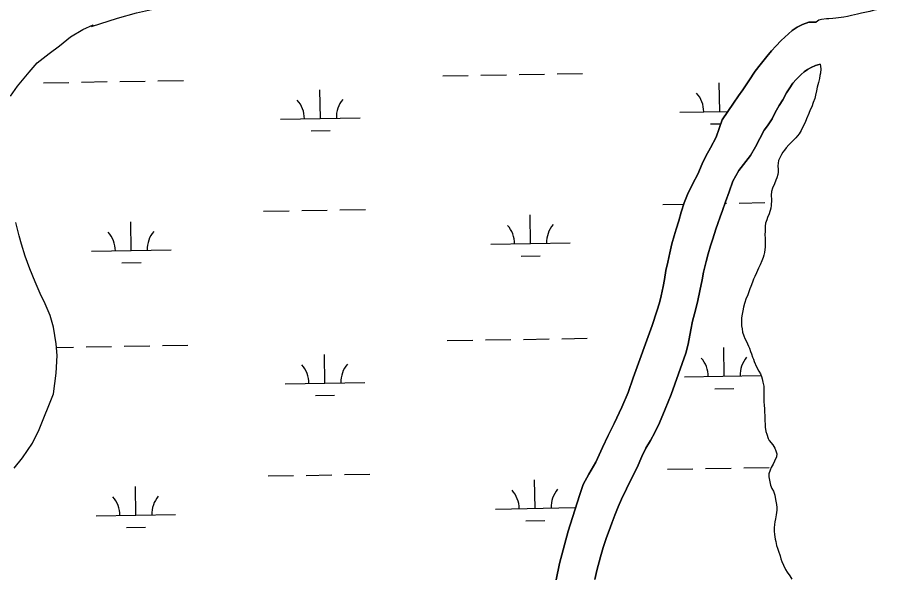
# Model space of a CAD drawing. Extents: x 3887375 to 3925618, y 296674 to 322633.
# Drawn here: x 3910039 to 3911124, y 306080 to 306783 of the extents above; entities that cross this region are included whole.
import ezdxf

# ---------------------------------------------------------------- set-up
doc = ezdxf.new("R2010")
doc.units = 0
doc.layers.add('V-TOPO-SHOR', color=7, linetype='Continuous')
doc.layers.add('V-WETL-SWMP', color=7, linetype='Continuous')

msp = doc.modelspace()

# ---------------------------------------------------------------- linework, layer by layer
at = {"layer": 'V-TOPO-SHOR'}
for points in [[(3910029.9, 306683.7), (3910038.8, 306696.3), (3910053.4, 306714), (3910063.7, 306725.6), (3910078.8, 306737.4), (3910091.7, 306747.2), (3910105.7, 306758.3), (3910120.9, 306767.7), (3910133.9, 306773.5), (3910131.9, 306771.3), (3910164.4, 306782), (3910188.4, 306788.5)], [(3911123.8, 306794.1), (3911118.2, 306792.5), (3911114.4, 306791.4), (3911110.3, 306790.3), (3911104, 306788.9), (3911099.5, 306788), (3911094.5, 306786.7), (3911086.9, 306785.1), (3911081.9, 306784), (3911077.3, 306783.2), (3911070.9, 306782.3), (3911067.2, 306781.8), (3911063.6, 306781.4), (3911058.7, 306781.2), (3911055.6, 306781), (3911049.4, 306780.1), (3911045.9, 306779.2), (3911042.7, 306776.7)], [(3910716.1, 306076), (3910720.2, 306096.7), (3910730.9, 306137.4), (3910745.1, 306182.1), (3910749.9, 306195.8), (3910757.1, 306209), (3910765.9, 306224.1), (3910774, 306242.3), (3910781.4, 306257.6), (3910788.6, 306272.6), (3910798.3, 306293), (3910806.2, 306311.5), (3910812.7, 306330.1), (3910836.6, 306395.7), (3910842.6, 306413.5), (3910845.9, 306424.2), (3910847.9, 306432.8), (3910850.3, 306444.7), (3910852, 306453.6), (3910853.9, 306464.8), (3910856.2, 306475.4), (3910858.7, 306487), (3910861.4, 306498.2), (3910864.2, 306508.4), (3910866.9, 306516.7), (3910870, 306527.4), (3910873, 306538.1), (3910876.9, 306549.8), (3910881.1, 306560.5), (3910887.8, 306574), (3910893.8, 306586), (3910899.6, 306598.8), (3910904, 306608.6), (3910909.8, 306618.9), (3910916.9, 306632.3), (3910924.6, 306654.2), (3910931.8, 306664.7), (3910938.9, 306675), (3910944.9, 306684.1), (3910950.4, 306691.6), (3910958, 306703), (3910966.1, 306715.3), (3910972.1, 306723.3), (3910980.6, 306733.5), (3910986.4, 306740.8), (3910991.9, 306746.7), (3910998.5, 306753.7), (3911012.5, 306766.2), (3911019, 306770.5), (3911025.6, 306773.7), (3911033.4, 306776.7), (3911042.7, 306776.7)], [(3911047.7, 306724.1), (3911042, 306722.5), (3911036.2, 306719.8), (3911031.7, 306717.3), (3911027.8, 306714.6), (3911024, 306711.2), (3911017.6, 306704.8), (3911013.2, 306700), (3911008.6, 306693.2), (3911005.2, 306688), (3911000.6, 306679.1), (3910996.2, 306672), (3910991.1, 306663.3), (3910987.2, 306655.3), (3910981.6, 306646.4), (3910977.5, 306641), (3910971.7, 306630.5), (3910966.4, 306620), (3910960.2, 306609.3), (3910945.5, 306590.4), (3910938, 306576.9), (3910933.2, 306563.5), (3910928.6, 306550.9), (3910925, 306540.2), (3910922, 306532.2), (3910919.2, 306523.8), (3910916.5, 306516.7), (3910912.7, 306504.6), (3910910, 306496), (3910907.1, 306485.9), (3910904.3, 306475.9), (3910900.9, 306462.6), (3910899.4, 306453.2), (3910896.6, 306439.1), (3910894, 306427), (3910891, 306414.9), (3910887.3, 306401), (3910885.2, 306390.2), (3910881.6, 306372.4), (3910879, 306361), (3910860.3, 306309), (3910853.1, 306290.4), (3910845.7, 306273.4), (3910839.8, 306261.3), (3910834.6, 306251.2), (3910828.6, 306241.6), (3910823.7, 306231.2), (3910817.7, 306217.2), (3910810, 306202.7), (3910804.1, 306190.6), (3910798, 306177.6), (3910793.9, 306168), (3910789.5, 306157.3), (3910786, 306147.5), (3910782.5, 306138.3), (3910779.3, 306129.2), (3910775.1, 306116.6), (3910771.8, 306105), (3910766.9, 306087.7), (3910764.5, 306076.7)], [(3911047.7, 306724.1), (3911048.5, 306718.3), (3911048.3, 306712.9), (3911047.4, 306709.7), (3911046.7, 306706.2), (3911045.5, 306701), (3911044.8, 306698), (3911044.1, 306695), (3911043.1, 306690.5), (3911041.8, 306685), (3911040.8, 306681.1), (3911039, 306675.9), (3911037.1, 306670.6), (3911035.3, 306666.5), (3911033.6, 306662), (3911030.6, 306655.5), (3911028.7, 306650.8), (3911025.7, 306644.6), (3911023.7, 306640.5), (3911021.2, 306636.6), (3911017, 306631.6), (3911014.4, 306628.6), (3911010.6, 306624.8), (3911008.5, 306622.5), (3911005, 306618.9), (3911002.7, 306615.9), (3911000.7, 306613.4), (3910999, 306610.4), (3910996.5, 306605.7), (3910995.4, 306602.9), (3910994.4, 306596.5), (3910994.8, 306591.7), (3910994.8, 306588.5), (3910994.5, 306585.5), (3910993.2, 306581.2), (3910992.2, 306578.2), (3910990.2, 306573.5), (3910987.9, 306568.4), (3910986.7, 306564.1), (3910986.2, 306559.3), (3910986.6, 306553.6), (3910986.1, 306546.5), (3910985.7, 306543.3), (3910983.6, 306536.2), (3910981.7, 306531.2), (3910980.5, 306528.4), (3910979.2, 306524.3), (3910978.7, 306520.7), (3910978.4, 306514.7), (3910978.2, 306509.3), (3910978.4, 306505.8), (3910978.5, 306502.2), (3910978.6, 306497.3), (3910978.5, 306494.2), (3910978.1, 306491), (3910977.6, 306487.5), (3910976.9, 306484.1), (3910975.9, 306481.3), (3910974.3, 306476.8), (3910972.2, 306471.8), (3910970.4, 306467.9), (3910969, 306464.9), (3910967.8, 306462), (3910965.5, 306457.4), (3910964.1, 306453.8), (3910962.5, 306450.3), (3910960.4, 306444.9), (3910959.3, 306441.6), (3910958.1, 306438), (3910956.2, 306432.8), (3910954.9, 306430)], [(3910034.7, 306216.5), (3910045, 306229.5), (3910057.9, 306247.9), (3910066, 306265), (3910084.1, 306310), (3910087.5, 306335.6), (3910088.9, 306358), (3910087.4, 306372.6), (3910084.1, 306393.5), (3910080, 306408.1), (3910073.5, 306422.8), (3910067.4, 306436.1), (3910060.9, 306450.5), (3910054.3, 306467), (3910048.4, 306482.8), (3910044, 306497.7), (3910040.8, 306508.5), (3910036.8, 306525)], [(3910954.9, 306430), (3910952.7, 306423.2), (3910951.3, 306418.6), (3910950.6, 306414.3), (3910949.3, 306407.8), (3910948.8, 306404.7), (3910948.8, 306401.7), (3910949, 306395.1), (3910949.6, 306391.4), (3910950.3, 306387.3), (3910951.6, 306382.7), (3910953.2, 306379.3), (3910954.5, 306376.5), (3910956.2, 306372.8), (3910957.5, 306369.9), (3910958.8, 306367.1), (3910960.2, 306363.2), (3910961.5, 306360.2), (3910962.7, 306356.1), (3910963.8, 306353.3), (3910964.9, 306350.4), (3910967.9, 306343.9), (3910970.6, 306338.5), (3910972.6, 306334.8), (3910973.8, 306331.8), (3910974.7, 306328.8), (3910975.8, 306324.5), (3910976.7, 306319.6), (3910977.1, 306314.8), (3910977.1, 306311.6), (3910977, 306308.4), (3910977, 306303), (3910977, 306299.3), (3910977.2, 306295.9), (3910977.6, 306290.6), (3910977.8, 306286.7), (3910978, 306282.4), (3910978.3, 306276), (3910978.5, 306271.9), (3910978.7, 306267.8), (3910979.6, 306262.3), (3910980.5, 306259), (3910982.3, 306253.8), (3910983.8, 306251), (3910988.1, 306245.9), (3910990.7, 306241.4), (3910992.2, 306238.4), (3910993.3, 306234.5), (3910992.9, 306230.8), (3910990.3, 306225.1), (3910988.5, 306221.3), (3910986.2, 306217.1), (3910984.8, 306213.9), (3910983.2, 306209.2), (3910983.1, 306205.5), (3910984.5, 306199.1), (3910985.4, 306195), (3910987, 306190.9), (3910989, 306187.4), (3910990.6, 306182.6), (3910991.7, 306177.1), (3910992.8, 306170.7), (3910993.4, 306167.2), (3910993.4, 306163.6), (3910992.5, 306157.7), (3910991.6, 306152.6), (3910990.9, 306149.2), (3910990.4, 306145.6), (3910989.9, 306141.6), (3910989.9, 306137.1), (3910990.3, 306133.2), (3910991.2, 306127.2), (3910991.8, 306124.1), (3910993, 306119.4), (3910994.1, 306115.8), (3910995.4, 306112.3), (3910997.3, 306106.2), (3910998.4, 306102.5), (3910999.5, 306099.1), (3911001.5, 306094.5), (3911004, 306089.2), (3911006.1, 306085.6), (3911009.4, 306081), (3911012, 306077.1)]]:
    msp.add_lwpolyline(points, dxfattribs=at)
at = {"layer": 'V-WETL-SWMP'}
for p, q in [((3910669.3, 306711), (3910701.3, 306711.5)), ((3910717.3, 306711.8), (3910749.2, 306712.3)), ((3910071.4, 306700.7), (3910103.4, 306701.2)), ((3910119.4, 306701.5), (3910151.4, 306702.1)), ((3910167.4, 306702.3), (3910199.4, 306702.9)), ((3910215.4, 306703.2), (3910247.4, 306703.7)), ((3910573.3, 306709.3), (3910605.3, 306709.9)), ((3910621.3, 306710.1), (3910653.3, 306710.7)), ((3910921.4, 306664.5), (3910920.8, 306700.5)), ((3910419.6, 306655.9), (3910419, 306691.9)), ((3910871.4, 306663.7), (3910931.9, 306664.7)), ((3910369.6, 306655.1), (3910469.6, 306656.8)), ((3910909.7, 306648.9), (3910922.8, 306649.1)), ((3910407.8, 306640.3), (3910431.8, 306640.7)), ((3910928.1, 306549.2), (3910930, 306549.2)), ((3910946, 306549.5), (3910978, 306550.1)), ((3910348.2, 306539.2), (3910380.2, 306539.8)), ((3910396.2, 306540.1), (3910428.1, 306540.6)), ((3910444.1, 306540.9), (3910476.1, 306541.4)), ((3910850, 306547.9), (3910876.4, 306548.3)), ((3910683.8, 306498.6), (3910683.1, 306534.6)), ((3910181.9, 306490), (3910181.3, 306525.9)), ((3910633.8, 306497.7), (3910733.7, 306499.4)), ((3910131.9, 306489.1), (3910231.9, 306490.8)), ((3910672, 306482.9), (3910696, 306483.3)), ((3910170.2, 306474.3), (3910194.2, 306474.7)), ((3910579, 306376.7), (3910611, 306377.2)), ((3910627, 306377.5), (3910659, 306378.1)), ((3910675, 306378.3), (3910707, 306378.9)), ((3910723, 306379.1), (3910755, 306379.7)), ((3910087.8, 306368.2), (3910109.1, 306368.6)), ((3910125.1, 306368.9), (3910157.1, 306369.4)), ((3910173.1, 306369.7), (3910205.1, 306370.3)), ((3910221.1, 306370.5), (3910253.1, 306371.1)), ((3910927.1, 306331.9), (3910926.5, 306367.9)), ((3910425.3, 306323.3), (3910424.7, 306359.3)), ((3910877.1, 306331), (3910973.5, 306332.7)), ((3910375.3, 306322.4), (3910475.3, 306324.1)), ((3910915.4, 306316.3), (3910939.4, 306316.7)), ((3910413.6, 306307.7), (3910437.5, 306308.1)), ((3910855.7, 306215.2), (3910887.7, 306215.8)), ((3910903.7, 306216.1), (3910935.7, 306216.6)), ((3910951.7, 306216.9), (3910983.7, 306217.4)), ((3910353.9, 306206.6), (3910385.9, 306207.2)), ((3910401.9, 306207.4), (3910433.9, 306208)), ((3910449.9, 306208.3), (3910481.8, 306208.8)), ((3910689.5, 306165.9), (3910688.8, 306201.9)), ((3910187.6, 306157.3), (3910187, 306193.3)), ((3910137.6, 306156.5), (3910237.6, 306158.2)), ((3910639.5, 306165.1), (3910739.5, 306166.8)), ((3910677.7, 306150.3), (3910701.7, 306150.7)), ((3910175.9, 306141.7), (3910199.9, 306142.1))]:
    msp.add_line(p, q, dxfattribs=at)
for points in [[(3910029.9, 306683.7), (3910038.8, 306696.3), (3910053.4, 306714), (3910063.7, 306725.6), (3910078.8, 306737.4), (3910091.7, 306747.2), (3910105.7, 306758.3), (3910120.9, 306767.7), (3910133.9, 306773.5), (3910131.9, 306771.3), (3910164.4, 306782), (3910188.4, 306788.5), (3910211.1, 306793.7), (3910229.4, 306796.1), (3910250.3, 306798.3), (3910272, 306800.9), (3910292.3, 306801.2), (3910310, 306799.8), (3910331.6, 306797.4)], [(3911077.3, 306783.2), (3911070.9, 306782.3), (3911067.2, 306781.8), (3911063.6, 306781.4), (3911058.7, 306781.2), (3911055.6, 306781), (3911049.4, 306780.1), (3911045.9, 306779.2), (3911042.7, 306776.7), (3911033.4, 306776.7), (3911025.6, 306773.7), (3911019, 306770.5), (3911012.5, 306766.2), (3910998.5, 306753.7), (3910991.9, 306746.7), (3910986.4, 306740.8), (3910980.6, 306733.5), (3910972.1, 306723.3), (3910966.1, 306715.3), (3910958, 306703), (3910950.4, 306691.6), (3910944.9, 306684.1), (3910938.9, 306675), (3910931.8, 306664.7), (3910924.6, 306654.2), (3910916.9, 306632.3), (3910909.8, 306618.9), (3910904, 306608.6), (3910899.6, 306598.8), (3910893.8, 306586), (3910887.8, 306574), (3910881.1, 306560.5), (3910876.9, 306549.8), (3910873, 306538.1), (3910870, 306527.4), (3910866.9, 306516.7), (3910864.3, 306508.4), (3910861.4, 306498.2), (3910858.7, 306487), (3910856.2, 306475.4), (3910853.9, 306464.8), (3910852, 306453.6), (3910850.3, 306444.7), (3910847.9, 306432.8), (3910845.9, 306424.2), (3910842.6, 306413.5), (3910836.6, 306395.7), (3910812.7, 306330.1), (3910806.2, 306311.5), (3910798.3, 306293), (3910788.6, 306272.6), (3910781.4, 306257.6), (3910774, 306242.3), (3910765.9, 306224.1), (3910757.1, 306209), (3910749.9, 306195.8), (3910745.1, 306182.1), (3910730.9, 306137.4), (3910720.2, 306096.7), (3910716.1, 306076)], [(3911024, 306711.2), (3911027.8, 306714.6), (3911031.7, 306717.3), (3911036.2, 306719.8), (3911042, 306722.5), (3911047.7, 306724.1), (3911048.5, 306718.3), (3911048.3, 306712.9), (3911047.4, 306709.7), (3911046.7, 306706.2), (3911045.5, 306701), (3911044.8, 306698), (3911044.1, 306695), (3911043.1, 306690.5), (3911041.8, 306685), (3911040.8, 306681.1), (3911039, 306675.9), (3911037.1, 306670.6), (3911035.3, 306666.5), (3911033.6, 306662), (3911030.6, 306655.5), (3911028.7, 306650.8), (3911025.7, 306644.6), (3911023.7, 306640.5), (3911021.2, 306636.6), (3911017, 306631.6), (3911014.4, 306628.6), (3911010.6, 306624.8), (3911008.5, 306622.5), (3911005, 306618.9), (3911002.7, 306615.9), (3911000.7, 306613.4), (3910999, 306610.4), (3910996.5, 306605.7), (3910995.4, 306602.9), (3910994.4, 306596.5), (3910994.8, 306591.7), (3910994.8, 306588.5), (3910994.5, 306585.5), (3910993.2, 306581.2), (3910992.2, 306578.2), (3910990.2, 306573.5), (3910987.9, 306568.4), (3910986.7, 306564.1), (3910986.2, 306559.3), (3910986.6, 306553.6), (3910986.1, 306546.5), (3910985.7, 306543.3), (3910983.6, 306536.2), (3910981.7, 306531.2), (3910980.5, 306528.4), (3910979.2, 306524.3), (3910978.7, 306520.7), (3910978.4, 306514.7), (3910978.2, 306509.3), (3910978.4, 306505.8), (3910978.5, 306502.2), (3910978.6, 306497.3), (3910978.5, 306494.2), (3910978.1, 306491), (3910977.6, 306487.5), (3910976.9, 306484.1), (3910975.9, 306481.3), (3910974.3, 306476.8), (3910972.2, 306471.8), (3910970.4, 306467.9), (3910969, 306464.9), (3910967.8, 306462), (3910965.5, 306457.4), (3910964.1, 306453.8), (3910962.5, 306450.3), (3910960.4, 306444.9), (3910959.3, 306441.6), (3910958.1, 306438), (3910956.2, 306432.8), (3910954.9, 306430), (3910952.7, 306423.2), (3910951.3, 306418.6), (3910950.6, 306414.3), (3910949.3, 306407.8), (3910948.8, 306404.7), (3910948.8, 306401.7), (3910949, 306395.1), (3910949.6, 306391.4), (3910950.3, 306387.3), (3910951.6, 306382.7), (3910953.2, 306379.3), (3910954.5, 306376.5), (3910956.2, 306372.8), (3910957.5, 306369.9), (3910958.8, 306367.1), (3910960.2, 306363.2), (3910961.5, 306360.2), (3910962.7, 306356.1), (3910963.8, 306353.3), (3910964.9, 306350.4), (3910967.9, 306343.9), (3910970.6, 306338.5), (3910972.6, 306334.8), (3910973.8, 306331.8), (3910974.7, 306328.8)], [(3910764.5, 306076.7), (3910766.9, 306087.7), (3910771.8, 306105), (3910775.1, 306116.6), (3910779.3, 306129.2), (3910782.5, 306138.3), (3910786, 306147.5), (3910789.5, 306157.3), (3910793.9, 306168), (3910798, 306177.6), (3910804.1, 306190.6), (3910810, 306202.7), (3910817.7, 306217.2), (3910823.7, 306231.2), (3910828.6, 306241.6), (3910834.6, 306251.2), (3910839.8, 306261.3), (3910845.7, 306273.4), (3910853.1, 306290.4), (3910860.3, 306309), (3910879, 306361), (3910881.6, 306372.4), (3910885.2, 306390.2), (3910887.3, 306401), (3910891, 306414.9), (3910894, 306427), (3910896.6, 306439.1), (3910899.4, 306453.2), (3910900.9, 306462.6), (3910904.3, 306475.9), (3910907.1, 306485.9), (3910910, 306496), (3910912.7, 306504.6), (3910916.5, 306516.7), (3910919.2, 306523.8), (3910922, 306532.2), (3910925, 306540.2), (3910928.6, 306550.9), (3910933.2, 306563.5), (3910938, 306576.9), (3910945.5, 306590.4), (3910960.2, 306609.3), (3910966.4, 306620), (3910971.7, 306630.5), (3910977.5, 306641), (3910981.6, 306646.4), (3910987.2, 306655.3), (3910991.1, 306663.3), (3910996.2, 306672), (3911000.6, 306679.1), (3911005.2, 306688), (3911008.6, 306693.2), (3911013.2, 306700), (3911017.6, 306704.8), (3911024, 306711.2)], [(3910034.7, 306216.5), (3910045, 306229.5), (3910057.9, 306247.9), (3910066, 306265), (3910084.1, 306310), (3910087.5, 306335.6), (3910088.9, 306358), (3910087.4, 306372.6), (3910084.1, 306393.5), (3910080, 306408.1), (3910073.5, 306422.8), (3910067.4, 306436.1), (3910060.9, 306450.5), (3910054.3, 306467), (3910048.4, 306482.8), (3910044, 306497.7), (3910040.8, 306508.5), (3910036.8, 306525)], [(3910974.7, 306328.8), (3910975.8, 306324.5), (3910976.7, 306319.6), (3910977.1, 306314.8), (3910977.1, 306311.6), (3910977, 306308.4), (3910977, 306303), (3910977, 306299.3), (3910977.2, 306295.9), (3910977.6, 306290.6), (3910977.8, 306286.7), (3910978, 306282.4), (3910978.3, 306276), (3910978.5, 306271.9), (3910978.7, 306267.9), (3910979.6, 306262.3), (3910980.5, 306259), (3910982.3, 306253.8), (3910983.8, 306251), (3910988.1, 306245.9), (3910990.7, 306241.4), (3910992.2, 306238.4), (3910993.3, 306234.5), (3910992.9, 306230.8), (3910990.3, 306225.1), (3910988.5, 306221.3), (3910986.2, 306217.1), (3910984.8, 306213.9), (3910983.2, 306209.2), (3910983.1, 306205.5), (3910984.5, 306199.1), (3910985.4, 306195), (3910987, 306190.9), (3910989, 306187.4), (3910990.6, 306182.6), (3910991.7, 306177.1), (3910992.8, 306170.7), (3910993.4, 306167.2), (3910993.4, 306163.6), (3910992.5, 306157.7), (3910991.6, 306152.6), (3910990.9, 306149.2), (3910990.4, 306145.6), (3910989.9, 306141.6), (3910989.9, 306137.1), (3910990.3, 306133.2), (3910991.2, 306127.2), (3910991.8, 306124.1), (3910993, 306119.4), (3910994.1, 306115.8), (3910995.4, 306112.3), (3910997.3, 306106.2), (3910998.4, 306102.5), (3910999.5, 306099.1), (3911001.5, 306094.5), (3911004, 306089.2), (3911006.1, 306085.6), (3911009.4, 306081), (3911012, 306077.1)]]:
    msp.add_lwpolyline(points, dxfattribs=at)
for centre, start, end in [((3910364.3, 306655.4), 0.2115, 41.7552), ((3910474.8, 306657.3), 140.2115, 181.7552), ((3910866.2, 306664.1), 0.2115, 41.7552), ((3910628.5, 306498.1), 0.2115, 41.7552), ((3910739, 306500), 140.2115, 181.7552), ((3910126.7, 306489.5), 0.2115, 41.7552), ((3910237.1, 306491.4), 140.2115, 181.7552), ((3910871.9, 306331.4), 0.2115, 41.7552), ((3910982.3, 306333.3), 140.2115, 181.7552), ((3910370, 306322.8), 0.2115, 41.7552), ((3910480.5, 306324.7), 140.2115, 181.7552), ((3910132.4, 306156.9), 0.2115, 41.7552), ((3910242.9, 306158.7), 140.2115, 181.7552), ((3910634.2, 306165.5), 0.2115, 41.7552), ((3910744.7, 306167.4), 140.2115, 181.7552)]:
    msp.add_arc(centre, 35.2, start, end, dxfattribs=at)

doc.saveas('drawing.dxf')
